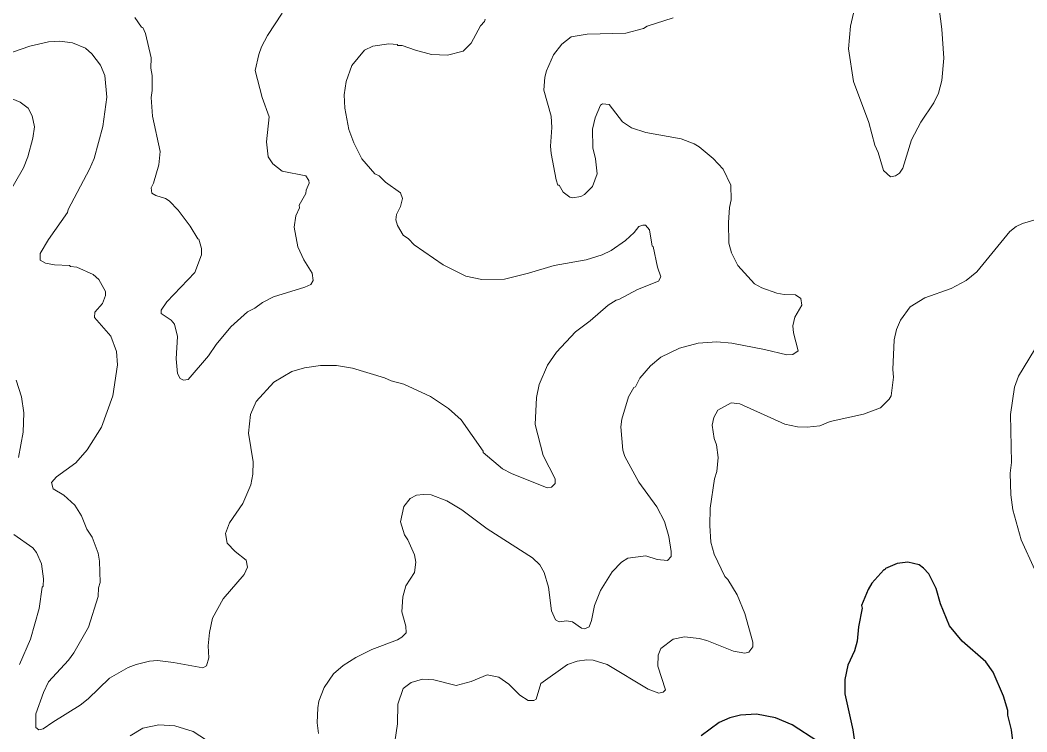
# Model space of a CAD drawing. Extents: x 265.7 to 292.1, y 7676.2 to 7704.2.
# Drawn here: x 273.408 to 276.42, y 7683.888 to 7686.017 of the extents above; entities that cross this region are included whole.
import ezdxf

# ---------------------------------------------------------------- set-up
doc = ezdxf.new("R2010")
doc.units = 0
doc.header["$LTSCALE"] = 0.032
doc.layers.add('1', color=7, linetype='Continuous', lineweight=25)
doc.layers.add('2', color=7, linetype='Continuous', lineweight=13)

msp = doc.modelspace()

# ---------------------------------------------------------------- linework, layer by layer
at = {"layer": '1'}
for points in [[(276.3884, 7683.7793), (276.374, 7683.8942), (276.3629, 7683.9373), (276.3629, 7683.9516), (276.3501, 7683.9947), (276.3198, 7684.0665), (276.2974, 7684.0969), (276.2272, 7684.1591), (276.1889, 7684.2054), (276.1618, 7684.2708), (276.149, 7684.3171), (276.1267, 7684.3602), (276.1115, 7684.3777), (276.098, 7684.3873), (276.0644, 7684.3953), (276.0325, 7684.3913), (275.9974, 7684.3769), (275.9958, 7684.3721), (275.9926, 7684.3721), (275.9567, 7684.333), (275.9455, 7684.3139), (275.9256, 7684.266), (275.9272, 7684.258), (275.9168, 7684.2022), (275.9128, 7684.1591), (275.9048, 7684.1304), (275.8849, 7684.0873), (275.8761, 7684.0442), (275.8753, 7684.0011), (275.9001, 7683.8942), (275.9064, 7683.8455)], [(275.7947, 7683.859), (275.7181, 7683.9085), (275.6687, 7683.9301), (275.6112, 7683.9404), (275.5633, 7683.938), (275.5314, 7683.9293), (275.4995, 7683.9157), (275.446, 7683.8758)]]:
    msp.add_lwpolyline(points, dxfattribs=at)
at = {"layer": '2'}
for points in [[(276.153, 7686.0918), (276.1658, 7685.9896), (276.1722, 7685.9034), (276.1658, 7685.8364), (276.1562, 7685.7981), (276.1418, 7685.7694), (276.1035, 7685.7119), (276.0748, 7685.6593), (276.0493, 7685.5739), (276.0397, 7685.5587), (276.0277, 7685.5507), (276.0126, 7685.5483), (275.9918, 7685.5667), (275.9759, 7685.621), (275.9655, 7685.6433), (275.9471, 7685.7103), (275.9017, 7685.8332), (275.8865, 7685.9306), (275.8929, 7685.9992), (275.9017, 7686.0375)], [(274.1924, 7686.0375), (274.1485, 7685.9705), (274.1302, 7685.937), (274.1222, 7685.9146), (274.1118, 7685.8659), (274.1326, 7685.7853), (274.1533, 7685.7279), (274.1453, 7685.6529), (274.1501, 7685.6082), (274.1645, 7685.5866), (274.1924, 7685.5651), (274.2634, 7685.5515), (274.2722, 7685.5372), (274.273, 7685.5292), (274.2642, 7685.5084), (274.2634, 7685.4981), (274.2435, 7685.463), (274.2443, 7685.4558), (274.2331, 7685.431), (274.2283, 7685.3975)], [(274.2603, 7685.218), (274.1669, 7685.1893), (274.1334, 7685.1725), (274.111, 7685.1557), (274.0887, 7685.1446), (274.0392, 7685.0991), (273.9945, 7685.0464), (273.9722, 7685.0129), (273.9107, 7684.9419), (273.8972, 7684.9403), (273.8868, 7684.9451), (273.8788, 7684.9594), (273.8748, 7685.0033), (273.8788, 7685.0704), (273.8701, 7685.1079), (273.8605, 7685.119), (273.8301, 7685.139), (273.8301, 7685.1494), (273.8477, 7685.1741), (273.9307, 7685.2619), (273.9506, 7685.3145), (273.9506, 7685.3337), (273.9435, 7685.3616), (273.9403, 7685.3624), (273.9171, 7685.4007), (273.8812, 7685.4486), (273.8541, 7685.4765), (273.8429, 7685.4837), (273.8142, 7685.4925), (273.8022, 7685.4997), (273.8006, 7685.5148), (273.8078, 7685.5292), (273.823, 7685.5843), (273.8278, 7685.6242), (273.8046, 7685.7295), (273.8006, 7685.7853), (273.8038, 7685.8061), (273.803, 7685.8508), (273.799, 7685.8731), (273.8006, 7685.9042), (273.7831, 7685.9769), (273.7751, 7685.9944), (273.7711, 7685.996), (273.7519, 7686.0247)], [(274.7997, 7686.0199), (274.7973, 7686.0128), (274.7853, 7686), (274.7582, 7685.9481), (274.7334, 7685.9242), (274.6872, 7685.9122), (274.6393, 7685.9146), (274.5914, 7685.9266), (274.5515, 7685.9409), (274.5379, 7685.9409), (274.5371, 7685.9441), (274.5116, 7685.9465), (274.4637, 7685.9393), (274.4382, 7685.9266), (274.4007, 7685.8811), (274.3839, 7685.8332), (274.3783, 7685.7933), (274.3799, 7685.7534), (274.3919, 7685.6896), (274.4071, 7685.6497), (274.431, 7685.6018), (274.4693, 7685.5571), (274.4821, 7685.5507), (274.5012, 7685.5324), (274.5459, 7685.5005), (274.5523, 7685.4837), (274.5459, 7685.4598), (274.5347, 7685.4358), (274.5324, 7685.4199), (274.5379, 7685.4023), (274.5547, 7685.3736), (274.5707, 7685.3624), (274.5874, 7685.3449), (274.6744, 7685.285), (274.7414, 7685.2515)], [(275.3622, 7686.0239), (275.284, 7685.9984), (275.2729, 7685.992), (275.2202, 7685.9784), (275.1053, 7685.9745)], [(275.1053, 7685.9745), (275.0574, 7685.9665), (275.0287, 7685.9449), (275.004, 7685.913), (274.9832, 7685.8651), (274.9784, 7685.846), (274.9752, 7685.8077)], [(273.6857, 7684.8932), (273.6993, 7684.9858), (273.6969, 7685.0257), (273.6801, 7685.0712), (273.6307, 7685.127), (273.6323, 7685.143), (273.6546, 7685.1693), (273.6634, 7685.1933), (273.6634, 7685.2052), (273.6442, 7685.2411), (273.6267, 7685.2563), (273.578, 7685.2778), (273.5588, 7685.2802), (273.5557, 7685.2834), (273.511, 7685.285), (273.4846, 7685.2898), (273.4679, 7685.2986), (273.4679, 7685.3193), (273.4934, 7685.3608), (273.5501, 7685.4414), (273.5517, 7685.4502), (273.6163, 7685.5715), (273.6299, 7685.6034), (273.6554, 7685.6992), (273.6682, 7685.7869), (273.6618, 7685.8508), (273.649, 7685.8827), (273.6227, 7685.9162), (273.6043, 7685.933), (273.5652, 7685.9489), (273.5269, 7685.9537), (273.4934, 7685.9521), (273.4376, 7685.9393), (273.3657, 7685.9146)], [(274.9752, 7685.8077), (274.9968, 7685.7295), (274.9992, 7685.696), (274.9952, 7685.6401), (274.9968, 7685.6178), (275.0119, 7685.5396), (275.0175, 7685.5236), (275.0215, 7685.5228), (275.0335, 7685.5021), (275.0526, 7685.4877), (275.0606, 7685.4853), (275.0861, 7685.4893), (275.0965, 7685.4949), (275.1213, 7685.5196), (275.1348, 7685.5571), (275.13, 7685.6018), (275.122, 7685.6353), (275.1213, 7685.6912), (275.1284, 7685.7247), (275.1444, 7685.7622), (275.1508, 7685.767), (275.1707, 7685.7646), (275.2106, 7685.7127), (275.237, 7685.6952), (275.2808, 7685.6808), (275.3862, 7685.6617), (275.4245, 7685.6473), (275.4404, 7685.6377), (275.4819, 7685.6034), (275.5115, 7685.5707), (275.5346, 7685.5236), (275.5354, 7685.4789), (275.5306, 7685.4566), (275.5274, 7685.4119), (275.5282, 7685.3497), (275.537, 7685.3209), (275.5553, 7685.2826), (275.6056, 7685.2284), (275.6272, 7685.2164), (275.6719, 7685.2004), (275.6942, 7685.1964), (275.7277, 7685.1956), (275.7437, 7685.1845), (275.7469, 7685.1645), (275.7261, 7685.1286), (275.7205, 7685.1023), (275.7221, 7685.0815), (275.7365, 7685.0281), (275.7205, 7685.0169), (275.7022, 7685.0153), (275.6351, 7685.0321), (275.5378, 7685.0504), (275.4931, 7685.0544), (275.4372, 7685.0504), (275.3814, 7685.036), (275.3255, 7685.0089), (275.2944, 7684.9826), (275.2625, 7684.9459), (275.2497, 7684.9196), (275.2449, 7684.918), (275.229, 7684.89), (275.209, 7684.823), (275.2058, 7684.8007), (275.2114, 7684.7304), (275.2178, 7684.7113), (275.2593, 7684.6347), (275.3136, 7684.5613), (275.3359, 7684.5166), (275.3495, 7684.4719), (275.3566, 7684.4272), (275.3559, 7684.412), (275.3447, 7684.4009), (275.3144, 7684.4033), (275.2808, 7684.4144), (275.2266, 7684.4073), (275.2074, 7684.3953), (275.1795, 7684.3666), (275.1452, 7684.3107), (275.1268, 7684.266), (275.1181, 7684.2213), (275.1109, 7684.2022), (275.0973, 7684.1958), (275.0877, 7684.1982), (275.0614, 7684.2173), (275.0431, 7684.2197), (275.0207, 7684.2165), (275.0103, 7684.2229), (274.9984, 7684.2501), (274.9896, 7684.3203), (274.976, 7684.365), (274.9633, 7684.3873), (274.9409, 7684.4081), (274.8053, 7684.495), (274.7303, 7684.5517), (274.6848, 7684.5788)], [(273.3609, 7685.4741), (273.4184, 7685.5747), (273.4312, 7685.6082), (273.4463, 7685.6641), (273.4511, 7685.6976), (273.4447, 7685.7311), (273.4328, 7685.7534), (273.4088, 7685.7718), (273.3849, 7685.7813)], [(275.15, 7685.3153), (275.1771, 7685.3281), (275.2194, 7685.3576), (275.2457, 7685.3816), (275.2593, 7685.3991), (275.2713, 7685.4039), (275.2793, 7685.4031), (275.2912, 7685.3896), (275.2992, 7685.3409), (275.3024, 7685.3393), (275.3152, 7685.2778), (275.3255, 7685.2491), (275.3184, 7685.2363), (275.2553, 7685.2108), (275.1995, 7685.1813), (275.1915, 7685.1797), (275.1675, 7685.1645), (275.1141, 7685.1174), (275.0702, 7685.0847), (275.0135, 7685.0233), (274.9864, 7684.985), (274.9617, 7684.9267), (274.9537, 7684.8884), (274.9489, 7684.807), (274.9728, 7684.7145), (275.0087, 7684.6443), (275.0087, 7684.6307), (274.9984, 7684.6195), (274.9856, 7684.6179), (274.8787, 7684.6602), (274.8515, 7684.6746), (274.7941, 7684.7233), (274.7941, 7684.7272), (274.7279, 7684.8214), (274.6904, 7684.8549), (274.6361, 7684.8908), (274.5563, 7684.9283), (274.518, 7684.9379), (274.4988, 7684.9467), (274.4031, 7684.9754), (274.3552, 7684.9834), (274.3073, 7684.9834), (274.2595, 7684.977), (274.2212, 7684.9658), (274.1677, 7684.9339), (274.115, 7684.8765), (274.0975, 7684.8374), (274.0919, 7684.7815), (274.1054, 7684.6953), (274.1046, 7684.6586), (274.0991, 7684.6267), (274.0743, 7684.5708), (274.0344, 7684.5134), (274.0233, 7684.4815), (274.028, 7684.4519), (274.052, 7684.4272), (274.0847, 7684.4017), (274.0887, 7684.3801), (274.0783, 7684.3586), (274.0161, 7684.286), (273.9842, 7684.2277), (273.9754, 7684.1846), (273.9714, 7684.1447), (273.973, 7684.1096), (273.9658, 7684.0849), (273.9546, 7684.0793), (273.8669, 7684.0953), (273.819, 7684.1008), (273.795, 7684.0992), (273.7551, 7684.0897), (273.7312, 7684.0801), (273.6761, 7684.0482), (273.6123, 7683.9867), (273.5876, 7683.9676), (273.5062, 7683.9165), (273.4775, 7683.8966), (273.4639, 7683.8942), (273.4551, 7683.9013), (273.4551, 7683.942), (273.4782, 7684.0059), (273.4934, 7684.0378), (273.5533, 7684.1024), (273.5692, 7684.124), (273.6131, 7684.2006), (273.6418, 7684.2932), (273.6426, 7684.3187), (273.6474, 7684.3346), (273.6458, 7684.3985), (273.6418, 7684.4224), (273.6243, 7684.4703), (273.6083, 7684.4942), (273.5916, 7684.5341), (273.5716, 7684.5661), (273.5389, 7684.5956), (273.507, 7684.6147)], [(276.4578, 7685.4239), (276.4076, 7685.4087), (276.3884, 7685.3999), (276.3693, 7685.3848), (276.2711, 7685.2643), (276.2384, 7685.2379), (276.1937, 7685.214), (276.1155, 7685.1861), (276.0708, 7685.1597), (276.0421, 7685.1198), (276.0301, 7685.0911), (276.0229, 7685.0608), (276.019, 7684.9714), (276.0214, 7684.9491), (276.0142, 7684.8932), (276.0086, 7684.8828), (275.9823, 7684.8573), (275.932, 7684.8382), (275.8314, 7684.8166), (275.8011, 7684.803), (275.7628, 7684.7991), (275.7341, 7684.8007), (275.6958, 7684.8078), (275.5617, 7684.8693), (275.5354, 7684.8725), (275.4955, 7684.8501), (275.4835, 7684.8278), (275.4787, 7684.8054), (275.4851, 7684.7655), (275.4915, 7684.7464), (275.4963, 7684.7081), (275.4923, 7684.6666), (275.4859, 7684.6443), (275.4732, 7684.5565), (275.4716, 7684.5054), (275.4747, 7684.4551), (275.4843, 7684.4192), (275.517, 7684.3522), (275.5258, 7684.3434), (275.5537, 7684.2979), (275.5769, 7684.2421), (275.6, 7684.1559), (275.6, 7684.1423), (275.5881, 7684.1264), (275.5761, 7684.1232), (275.5426, 7684.1296), (275.4628, 7684.1615), (275.4404, 7684.1671), (275.3958, 7684.1719), (275.3622, 7684.1655), (275.3255, 7684.1375), (275.3168, 7684.1176)], [(274.2283, 7685.3975), (274.2395, 7685.3385), (274.2571, 7685.3002), (274.2818, 7685.2603), (274.285, 7685.2379), (274.2778, 7685.226), (274.2603, 7685.218)], [(274.7414, 7685.2515), (274.7893, 7685.2411), (274.8579, 7685.2419), (274.9297, 7685.2595), (275.0064, 7685.2826), (275.1021, 7685.2994), (275.15, 7685.3153)], [(276.4443, 7684.3729), (276.4036, 7684.4623), (276.378, 7684.5517), (276.3725, 7684.5964), (276.3701, 7684.6618), (276.3748, 7684.6937), (276.3717, 7684.8374), (276.3836, 7684.9188), (276.3948, 7684.9523), (276.4427, 7685.0305)], [(273.4032, 7684.7081), (273.4176, 7684.7847), (273.4192, 7684.8422), (273.4128, 7684.89), (273.3969, 7684.9395)], [(273.507, 7684.6147), (273.5022, 7684.6339), (273.5173, 7684.6506), (273.5748, 7684.6921), (273.6091, 7684.7312), (273.6522, 7684.7991), (273.6857, 7684.8932)], [(274.6848, 7684.5788), (274.6377, 7684.5964), (274.6153, 7684.598), (274.5946, 7684.5956), (274.5755, 7684.586), (274.5563, 7684.5621), (274.5459, 7684.5158)], [(274.5459, 7684.5158), (274.5579, 7684.4775), (274.5683, 7684.4623), (274.5882, 7684.4176), (274.5922, 7684.3953), (274.5882, 7684.3642), (274.5619, 7684.3251), (274.5531, 7684.2916), (274.5507, 7684.2469), (274.5619, 7684.2038), (274.5635, 7684.1838), (274.5507, 7684.1711), (274.5371, 7684.1631), (274.4605, 7684.1344), (274.4127, 7684.1104), (274.3744, 7684.0865), (274.3456, 7684.0617), (274.3177, 7684.0203), (274.3025, 7683.9796), (274.2986, 7683.9596), (274.297, 7683.9149), (274.3009, 7683.883)], [(273.4064, 7684.0889), (273.4399, 7684.1655), (273.4655, 7684.2564), (273.4743, 7684.3203), (273.4775, 7684.3235), (273.4782, 7684.3458), (273.4719, 7684.3905), (273.4575, 7684.424), (273.4463, 7684.4384), (273.3897, 7684.4783)], [(275.1651, 7684.0889), (275.1229, 7684.1024), (275.1037, 7684.1032), (275.075, 7684.0992), (275.0462, 7684.0897), (274.9664, 7684.0322), (274.9521, 7683.9859), (274.9449, 7683.9819), (274.9281, 7683.9819), (274.9034, 7683.9979), (274.8707, 7684.0306), (274.8404, 7684.0514), (274.8061, 7684.0585), (274.7574, 7684.0386), (274.7127, 7684.0266), (274.6457, 7684.0434), (274.6122, 7684.0458), (274.5786, 7684.0354), (274.5547, 7684.0179), (274.5387, 7683.9708), (274.5379, 7683.9117), (274.5292, 7683.8575)], [(275.3168, 7684.1176), (275.316, 7684.0841), (275.3391, 7684.0131), (275.3327, 7684.0067), (275.3191, 7684.0035), (275.2872, 7684.0155), (275.1651, 7684.0889)], [(274.0057, 7683.8375), (273.9259, 7683.8886), (273.8716, 7683.9061), (273.8238, 7683.9085), (273.7759, 7683.899), (273.7376, 7683.8758)]]:
    msp.add_lwpolyline(points, dxfattribs=at)

doc.saveas('drawing.dxf')
